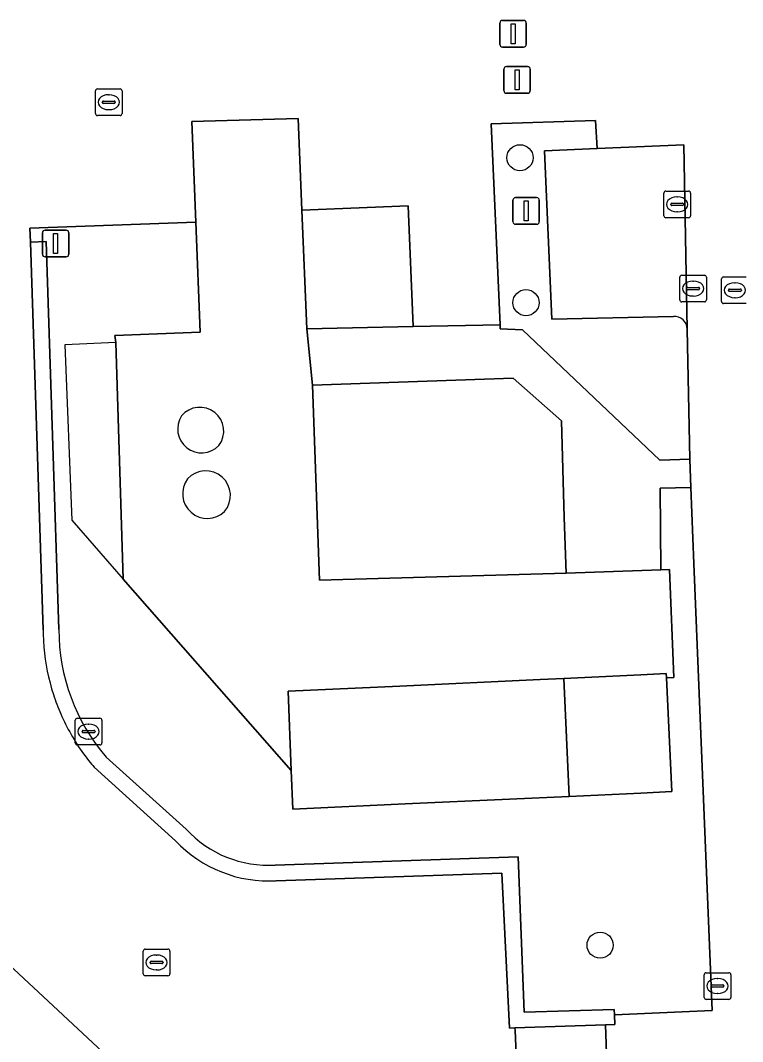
# Model space of a CAD drawing. Extents: x 160554 to 161248, y 385329 to 386506.
# Drawn here: x 160976.74 to 161003.81, y 386332.35 to 386370.65 of the extents above; entities that cross this region are included whole.
import ezdxf

# ---------------------------------------------------------------- set-up
doc = ezdxf.new("R2010")
doc.units = 0
for name, color, linetype in [('IMGEO_Afsluitpaal', 7, 'Continuous'), ('IMGEO_Boom', 7, 'Continuous'), ('IMGEO_Groenvoorziening', 7, 'Continuous'), ('IMGEO_Haag', 7, 'Continuous'), ('IMGEO_Hek', 7, 'Continuous'), ('IMGEO_Kolk', 7, 'Continuous'), ('IMGEO_Lichtmast', 7, 'Continuous'), ('IMGEO_Muur', 7, 'Continuous'), ('IMGEO_Opslagtank', 7, 'Continuous'), ('IMGEO_Pand', 7, 'Continuous'), ('IMGEO_Parkeervlak_open', 7, 'Continuous'), ('IMGEO_Rijbaan_lokaal_gesloten', 7, 'Continuous'), ('IMGEO_Rijbaan_lokaal_open', 7, 'Continuous'), ('IMGEO_Rioolput', 7, 'Continuous'), ('IMGEO_Voetpad_op_trap', 7, 'Continuous'), ('IMGEO_Voetpad_open', 7, 'Continuous')]:
    doc.layers.add(name, color=color, linetype=linetype)

msp = doc.modelspace()

# ---------------------------------------------------------------- linework, layer by layer
at = {"layer": 'IMGEO_Afsluitpaal'}
for p, q in [((160994.714, 386369.755), (160994.714, 386370.555)), ((160994.714, 386370.555), (160994.714, 386369.755)), ((160994.814, 386370.655), (160995.604, 386370.655)), ((160995.604, 386370.655), (160994.814, 386370.655)), ((160995.704, 386370.555), (160995.704, 386369.755)), ((160995.704, 386369.755), (160995.704, 386370.555)), ((160995.604, 386369.655), (160994.814, 386369.655)), ((160994.814, 386369.655), (160995.604, 386369.655)), ((160994.864, 386368.023), (160994.864, 386368.823)), ((160994.864, 386368.823), (160994.864, 386368.023)), ((160994.964, 386368.923), (160995.754, 386368.923)), ((160995.754, 386368.923), (160994.964, 386368.923)), ((160995.854, 386368.823), (160995.854, 386368.023)), ((160995.854, 386368.023), (160995.854, 386368.823)), ((160995.754, 386367.923), (160994.964, 386367.923)), ((160994.964, 386367.923), (160995.754, 386367.923))]:
    msp.add_line(p, q, dxfattribs=at)
for points in [[(160995.134, 386370.53), (160995.284, 386370.53), (160995.284, 386369.78), (160995.134, 386369.78), (160995.134, 386370.53)], [(160995.284, 386368.798), (160995.434, 386368.798), (160995.434, 386368.048), (160995.284, 386368.048), (160995.284, 386368.798)]]:
    msp.add_lwpolyline(points, dxfattribs=at)
for centre, start, end in [((160994.814, 386370.555), 90, 180), ((160994.814, 386370.555), 90, 180), ((160995.604, 386370.555), 0, 90), ((160995.604, 386370.555), 360, 90), ((160994.814, 386369.755), 180, 270), ((160994.814, 386369.755), 180, 270), ((160995.604, 386369.755), 270, 0), ((160995.604, 386369.755), 270, 0), ((160994.964, 386368.823), 90, 180), ((160994.964, 386368.823), 90, 180), ((160995.754, 386368.823), 0, 90), ((160995.754, 386368.823), 360, 90), ((160994.964, 386368.023), 180, 270), ((160994.964, 386368.023), 180, 270), ((160995.754, 386368.023), 270, 0), ((160995.754, 386368.023), 270, 0)]:
    msp.add_arc(centre, 0.1, start, end, dxfattribs=at)
at = {"layer": 'IMGEO_Boom'}
for centre in [(160995.469, 386365.505), (160995.694, 386360.068), (160998.472, 386335.969)]:
    msp.add_circle(centre, 0.489, dxfattribs=at)
at = {"layer": 'IMGEO_Groenvoorziening'}
for points in [[(161001.218, 386359.553), (160996.667, 386359.455), (160996.387, 386365.765), (160998.363, 386365.847), (160998.298, 386366.901), (160994.393, 386366.775), (160994.73, 386359.234), (160994.732, 386359.085), (160995.568, 386359.046), (161000.707, 386354.161), (161001.836, 386354.196), (161001.741, 386359.08)], [(160983.482, 386358.96), (160983.316, 386363.093), (160977.103, 386362.862), (160977.117, 386362.339), (160977.704, 386362.36), (160978.183, 386347.81)], [(160986.298, 386338.974), (160995.401, 386339.282), (160995.621, 386333.462), (160998.996, 386333.559), (160999.007, 386333.356), (161002.669, 386333.516), (161001.99, 386350.291), (161001.878, 386353.134), (161000.722, 386353.106), (161000.747, 386350.053), (161001.078, 386350.066), (161001.236, 386346.011), (161000.959, 386346), (161001.159, 386341.731), (161000, 386341.677), (160997.314, 386341.552), (160995.08, 386341.448), (160991.17, 386341.266), (160986.949, 386341.07), (160986.892, 386342.52), (160980.59, 386349.698), (160980.318, 386358.578), (160980.282, 386358.832), (160983.482, 386358.96)], [(160979.954, 386343.024), (160982.955, 386340.326)]]:
    msp.add_lwpolyline(points, dxfattribs=at)
msp.add_lwpolyline([(160991.274, 386363.701), (160987.292, 386363.539), (160987.474, 386359.081), (160991.465, 386359.177)], close=True, dxfattribs=at)
for centre, radius, start, end in [((161001.255, 386359.068), 0.486, 1.3822, 94.3656), ((160985.549, 386347.815), 7.366, 180.0394, 220.5733), ((160986.044, 386343.156), 4.19, 222.4898, 273.4707)]:
    msp.add_arc(centre, radius, start, end, dxfattribs=at)
at = {"layer": 'IMGEO_Haag'}
msp.add_lwpolyline([(161001.218, 386359.553), (160996.667, 386359.455), (160996.387, 386365.765), (160998.363, 386365.847), (160998.298, 386366.901), (160994.393, 386366.775), (160994.73, 386359.234), (160994.732, 386359.085), (160995.568, 386359.046), (161000.707, 386354.161), (161001.836, 386354.196), (161001.741, 386359.08)], dxfattribs=at)
msp.add_lwpolyline([(160991.465, 386359.177), (160991.274, 386363.701), (160987.292, 386363.539), (160987.474, 386359.081)], close=True, dxfattribs=at)
msp.add_arc((161001.255, 386359.068), 0.486, 1.3822, 94.3656, dxfattribs=at)
at = {"layer": 'IMGEO_Hek'}
msp.add_lwpolyline([(160980.318, 386358.578), (160978.406, 386358.483), (160978.671, 386351.909), (160980.59, 386349.698), (160986.892, 386342.52)], dxfattribs=at)
at = {"layer": 'IMGEO_Kolk'}
for p, q in [((160979.555, 386367.161), (160979.555, 386368.013)), ((160979.63, 386368.087), (160980.482, 386368.087)), ((160980.043, 386367.867), (160980.068, 386367.867)), ((160980.556, 386368.013), (160980.556, 386367.161)), ((160979.814, 386367.581), (160979.814, 386367.593)), ((160980.252, 386367.544), (160979.854, 386367.544)), ((160979.857, 386367.63), (160980.255, 386367.63)), ((160980.298, 386367.593), (160980.298, 386367.581)), ((160980.482, 386367.087), (160979.63, 386367.087)), ((160980.066, 386367.307), (160980.041, 386367.307)), ((161001.456, 386360.172), (161001.456, 386361.024)), ((161001.531, 386361.098), (161002.383, 386361.098)), ((161002.457, 386361.024), (161002.457, 386360.172)), ((161001.715, 386360.592), (161001.715, 386360.604)), ((161002.153, 386360.555), (161001.755, 386360.555)), ((161001.758, 386360.641), (161002.156, 386360.641)), ((161001.944, 386360.878), (161001.969, 386360.878)), ((161002.199, 386360.604), (161002.199, 386360.592)), ((161001.967, 386360.318), (161001.942, 386360.318)), ((161002.383, 386360.098), (161001.531, 386360.098)), ((160978.873, 386344.482), (160979.725, 386344.482)), ((160978.798, 386343.556), (160978.798, 386344.408)), ((160979.286, 386344.262), (160979.311, 386344.262)), ((160979.799, 386344.408), (160979.799, 386343.556)), ((160979.057, 386343.976), (160979.057, 386343.988)), ((160979.495, 386343.939), (160979.097, 386343.939)), ((160979.1, 386344.025), (160979.498, 386344.025)), ((160979.309, 386343.702), (160979.284, 386343.702)), ((160979.541, 386343.988), (160979.541, 386343.976)), ((160979.725, 386343.482), (160978.873, 386343.482)), ((161002.372, 386334.011), (161002.372, 386334.863)), ((161002.447, 386334.937), (161003.299, 386334.937)), ((161003.373, 386334.863), (161003.373, 386334.011)), ((161002.674, 386334.48), (161003.072, 386334.48)), ((161002.86, 386334.717), (161002.885, 386334.717)), ((161002.631, 386334.431), (161002.631, 386334.443)), ((161003.069, 386334.394), (161002.671, 386334.394)), ((161002.883, 386334.157), (161002.858, 386334.157)), ((161003.115, 386334.443), (161003.115, 386334.431)), ((161003.299, 386333.937), (161002.447, 386333.937))]:
    msp.add_line(p, q, dxfattribs=at)
for points in [[(160979.555, 386367.161), (160979.555, 386368.013)], [(160979.63, 386368.087), (160980.482, 386368.087)], [(160980.556, 386368.013), (160980.556, 386367.161)], [(160980.482, 386367.087), (160979.63, 386367.087)], [(161001.456, 386360.172), (161001.456, 386361.024)], [(161001.531, 386361.098), (161002.383, 386361.098)], [(161002.457, 386361.024), (161002.457, 386360.172)], [(161002.383, 386360.098), (161001.531, 386360.098)], [(160978.873, 386344.482), (160979.725, 386344.482)], [(160978.798, 386343.556), (160978.798, 386344.408)], [(160979.799, 386344.408), (160979.799, 386343.556)], [(160979.725, 386343.482), (160978.873, 386343.482)], [(161002.372, 386334.011), (161002.372, 386334.863)], [(161002.447, 386334.937), (161003.299, 386334.937)], [(161003.373, 386334.863), (161003.373, 386334.011)], [(161003.299, 386333.937), (161002.447, 386333.937)]]:
    msp.add_lwpolyline(points, dxfattribs=at)
for centre, radius, start, end in [((160979.632, 386368.011), 0.0765, 91.552, 178.448), ((160979.632, 386368.011), 0.0765, 91.552, 178.448), ((160980.48, 386368.011), 0.0765, 1.552, 88.448), ((160980.48, 386368.011), 0.0765, 1.552, 88.448), ((160979.854, 386367.59), 0.0403, 85.8775, 175.7526), ((160979.851, 386367.58), 0.0366, 178.938, 274.7102), ((160980.255, 386367.587), 0.043, 264.8664, 352.4533), ((160980.259, 386367.592), 0.0386, 1.7309, 96.639), ((160979.632, 386367.163), 0.0765, 181.552, 268.448), ((160979.632, 386367.163), 0.0765, 181.552, 268.448), ((160980.48, 386367.163), 0.0765, 271.552, 358.448), ((160980.48, 386367.163), 0.0765, 271.552, 358.448), ((161001.533, 386361.022), 0.0765, 91.552, 178.448), ((161001.533, 386361.022), 0.0765, 91.552, 178.448), ((161002.381, 386361.022), 0.0765, 1.552, 88.448), ((161002.381, 386361.022), 0.0765, 1.552, 88.448), ((161001.755, 386360.601), 0.0403, 85.8775, 175.7526), ((161001.752, 386360.591), 0.0366, 178.938, 274.7102), ((161002.156, 386360.598), 0.043, 264.8664, 352.4533), ((161002.16, 386360.603), 0.0386, 1.7309, 96.639), ((161001.533, 386360.174), 0.0765, 181.552, 268.448), ((161001.533, 386360.174), 0.0765, 181.552, 268.448), ((161002.381, 386360.174), 0.0765, 271.552, 358.448), ((161002.381, 386360.174), 0.0765, 271.552, 358.448), ((160978.875, 386344.406), 0.0765, 91.552, 178.448), ((160978.875, 386344.406), 0.0765, 91.552, 178.448), ((160979.723, 386344.406), 0.0765, 1.552, 88.448), ((160979.723, 386344.406), 0.0765, 1.552, 88.448), ((160979.097, 386343.985), 0.0403, 85.8775, 175.7526), ((160979.094, 386343.975), 0.0366, 178.938, 274.7102), ((160979.498, 386343.982), 0.043, 264.8664, 352.4533), ((160979.502, 386343.987), 0.0386, 1.7309, 96.639), ((160978.875, 386343.558), 0.0765, 181.552, 268.448), ((160978.875, 386343.558), 0.0765, 181.552, 268.448), ((160979.723, 386343.558), 0.0765, 271.552, 358.448), ((160979.723, 386343.558), 0.0765, 271.552, 358.448), ((161002.449, 386334.861), 0.0765, 91.552, 178.448), ((161002.449, 386334.861), 0.0765, 91.552, 178.448), ((161003.297, 386334.861), 0.0765, 1.552, 88.448), ((161003.297, 386334.861), 0.0765, 1.552, 88.448), ((161002.671, 386334.44), 0.0403, 85.8775, 175.7526), ((161003.076, 386334.442), 0.0386, 1.7309, 96.639), ((161002.668, 386334.43), 0.0366, 178.938, 274.7102), ((161003.072, 386334.437), 0.043, 264.8664, 352.4533), ((161002.449, 386334.013), 0.0765, 181.552, 268.448), ((161002.449, 386334.013), 0.0765, 181.552, 268.448), ((161003.297, 386334.013), 0.0765, 271.552, 358.448), ((161003.297, 386334.013), 0.0765, 271.552, 358.448)]:
    msp.add_arc(centre, radius, start, end, dxfattribs=at)
for centre, major_axis, ratio, start_param, end_param in [((160980.042, 386367.587), (-0.387, 0.002), 0.722429, 4.712389, 7.853982), ((160980.067, 386367.587), (-0.39, 0.002), 0.717154, 1.570796, 4.712389), ((161001.943, 386360.598), (-0.387, 0.002), 0.722429, 4.712389, 7.853982), ((161001.968, 386360.598), (-0.39, 0.002), 0.717154, 1.570796, 4.712389), ((160979.285, 386343.982), (-0.387, 0.002), 0.722429, 4.712389, 7.853982), ((160979.31, 386343.982), (-0.39, 0.002), 0.717154, 1.570796, 4.712389), ((161002.859, 386334.437), (-0.387, 0.002), 0.722429, 4.712389, 7.853982), ((161002.884, 386334.437), (-0.39, 0.002), 0.717154, 1.570796, 4.712389)]:
    msp.add_ellipse(centre, major_axis=major_axis, ratio=ratio, start_param=start_param, end_param=end_param, dxfattribs=at)
at = {"layer": 'IMGEO_Lichtmast'}
for p, q in [((160995.303, 386364.007), (160996.093, 386364.007)), ((160996.093, 386364.007), (160995.303, 386364.007)), ((160995.203, 386363.107), (160995.203, 386363.907)), ((160995.203, 386363.907), (160995.203, 386363.107)), ((160996.193, 386363.907), (160996.193, 386363.107)), ((160996.193, 386363.107), (160996.193, 386363.907)), ((160996.093, 386363.007), (160995.303, 386363.007)), ((160995.303, 386363.007), (160996.093, 386363.007)), ((160977.568, 386361.886), (160977.568, 386362.686)), ((160977.568, 386362.686), (160977.568, 386361.886)), ((160977.668, 386362.786), (160978.458, 386362.786)), ((160978.458, 386362.786), (160977.668, 386362.786)), ((160978.558, 386362.686), (160978.558, 386361.886)), ((160978.558, 386361.886), (160978.558, 386362.686)), ((160978.458, 386361.786), (160977.668, 386361.786)), ((160977.668, 386361.786), (160978.458, 386361.786))]:
    msp.add_line(p, q, dxfattribs=at)
for points in [[(160995.623, 386363.882), (160995.773, 386363.882), (160995.773, 386363.132), (160995.623, 386363.132), (160995.623, 386363.882)], [(160977.988, 386362.661), (160978.138, 386362.661), (160978.138, 386361.911), (160977.988, 386361.911), (160977.988, 386362.661)]]:
    msp.add_lwpolyline(points, dxfattribs=at)
for centre, start, end in [((160995.303, 386363.907), 90, 180), ((160995.303, 386363.907), 90, 180), ((160996.093, 386363.907), 0, 90), ((160996.093, 386363.907), 360, 90), ((160995.303, 386363.107), 180, 270), ((160995.303, 386363.107), 180, 270), ((160996.093, 386363.107), 270, 0), ((160996.093, 386363.107), 270, 0), ((160977.668, 386362.686), 90, 180), ((160977.668, 386362.686), 90, 180), ((160978.458, 386362.686), 0, 90), ((160978.458, 386362.686), 360, 90), ((160977.668, 386361.886), 180, 270), ((160977.668, 386361.886), 180, 270), ((160978.458, 386361.886), 270, 0), ((160978.458, 386361.886), 270, 0)]:
    msp.add_arc(centre, 0.1, start, end, dxfattribs=at)
at = {"layer": 'IMGEO_Muur'}
for points in [[(160978.183, 386347.81), (160977.704, 386362.36), (160977.117, 386362.339), (160977.596, 386347.791)], [(160982.955, 386340.326), (160979.954, 386343.024)], [(160979.508, 386342.642), (160982.562, 386339.889)], [(160995.401, 386339.282), (160986.298, 386338.974)], [(160986.335, 386338.388), (160994.786, 386338.674), (160995.074, 386332.859), (160995.281, 386332.866), (160998.677, 386332.981), (160999.026, 386332.993), (160999.007, 386333.356), (160998.996, 386333.559), (160995.621, 386333.462), (160995.401, 386339.282)]]:
    msp.add_lwpolyline(points, dxfattribs=at)
for centre, radius, start, end in [((160984.889, 386347.79), 7.293, 179.9958, 185.0223), ((160985.549, 386347.815), 7.366, 180.0394, 220.5733), ((160985.494, 386347.802), 7.896, 184.7203, 197.9367), ((160985.879, 386347.941), 8.306, 198.0289, 203.3773), ((160985.62, 386347.855), 8.034, 203.5489, 215.8997), ((160985.574, 386347.834), 7.984, 215.9732, 220.5627), ((160986.044, 386343.156), 4.19, 222.4898, 273.4707), ((160986.04, 386343.139), 4.76, 223.0592, 273.5529)]:
    msp.add_arc(centre, radius, start, end, dxfattribs=at)
at = {"layer": 'IMGEO_Opslagtank'}
for centre, radius, start, end in [((160983.471, 386355.251), 0.894, 322.9885, 140.4523), ((160983.536, 386355.334), 0.898, 147.142, 316.2989), ((160983.694, 386352.836), 0.923, 319.6057, 137.6894), ((160983.75, 386352.9), 0.925, 142.9636, 314.3315)]:
    msp.add_arc(centre, radius, start, end, dxfattribs=at)
at = {"layer": 'IMGEO_Pand'}
for points in [[(160997.198, 386349.924), (160997.119, 386352.011), (160997.026, 386355.631), (160995.216, 386357.237), (160987.687, 386356.975), (160987.956, 386349.662)], [(160997.107, 386345.977), (160996.226, 386345.936), (160990.963, 386345.689), (160986.777, 386345.493), (160986.892, 386342.52), (160986.949, 386341.07), (160991.17, 386341.266), (160995.08, 386341.448), (160997.314, 386341.552)], [(161000.959, 386346), (161000.952, 386346.157), (161000, 386346.112), (160997.107, 386345.977), (160997.314, 386341.552), (161000, 386341.677), (161001.159, 386341.731)], [(160985.237, 386326.924), (160979.628, 386332.148), (160973.902, 386337.48), (160969.06, 386341.989), (160968.867, 386342.169), (160962.188, 386334.984), (160958.953, 386331.502), (160958.941, 386331.49), (160958.765, 386331.301), (160956.531, 386328.898), (160956.294, 386328.642), (160952.1, 386324.13), (160951.583, 386323.574), (160951.07, 386323.022), (160949.256, 386321.071), (160948.833, 386320.616), (160970.348, 386300.588), (160990.282, 386321.981), (160990.404, 386322.112), (160989.914, 386322.568), (160989.852, 386322.626), (160989.212, 386323.222)]]:
    msp.add_lwpolyline(points, close=True, dxfattribs=at)
at = {"layer": 'IMGEO_Parkeervlak_open'}
for points in [[(161001.606, 386365.982), (160998.363, 386365.847), (160996.387, 386365.765), (160996.667, 386359.455), (161001.218, 386359.553)], [(161001.741, 386359.08), (161001.606, 386365.982)]]:
    msp.add_lwpolyline(points, dxfattribs=at)
msp.add_arc((161001.255, 386359.068), 0.486, 1.3822, 94.3656, dxfattribs=at)
at = {"layer": 'IMGEO_Rijbaan_lokaal_gesloten'}
msp.add_lwpolyline([(161001.078, 386350.066), (161000.747, 386350.053), (160997.198, 386349.924), (160987.956, 386349.662), (160987.687, 386356.975), (160987.474, 386359.081), (160987.292, 386363.539), (160987.157, 386366.971), (160983.171, 386366.868), (160983.316, 386363.093), (160983.482, 386358.96), (160980.282, 386358.832), (160980.318, 386358.578), (160980.59, 386349.698), (160986.892, 386342.52), (160986.777, 386345.493), (160990.963, 386345.689), (160996.226, 386345.936), (160997.107, 386345.977), (161000, 386346.112), (161000.952, 386346.157), (161000.959, 386346), (161001.236, 386346.011)], close=True, dxfattribs=at)
for centre, radius, start, end in [((160983.471, 386355.251), 0.894, 322.9885, 140.4523), ((160983.536, 386355.334), 0.898, 147.142, 316.2989), ((160983.694, 386352.836), 0.923, 319.6057, 137.6894), ((160983.75, 386352.9), 0.925, 142.9636, 314.3315)]:
    msp.add_arc(centre, radius, start, end, dxfattribs=at)
at = {"layer": 'IMGEO_Rijbaan_lokaal_open'}
for points in [[(160977.596, 386347.791), (160977.117, 386362.339), (160977.103, 386362.862), (160983.316, 386363.093), (160983.171, 386366.868), (160987.157, 386366.971), (160987.292, 386363.539), (160991.274, 386363.701), (160991.465, 386359.177), (160994.73, 386359.234), (160994.393, 386366.775), (160998.298, 386366.901), (160998.363, 386365.847), (161001.606, 386365.982), (161001.741, 386359.08), (161001.836, 386354.196), (161001.878, 386353.134), (161001.99, 386350.291), (161002.669, 386333.516), (160999.007, 386333.356), (160999.026, 386332.993), (160998.677, 386332.981), (160998.758, 386330.49)], [(160982.562, 386339.889), (160979.508, 386342.642)], [(160975.749, 386339.442), (160973.902, 386337.48), (160979.628, 386332.148), (160985.237, 386326.924), (160989.212, 386323.222), (160989.852, 386322.626), (160989.914, 386322.568), (160992.329, 386322.68), (160992.123, 386328.3), (160992.674, 386328.34), (160995.234, 386328.489), (160995.168, 386330.319), (160995.391, 386330.33), (160995.387, 386330.429), (160995.285, 386332.772), (160995.281, 386332.866), (160995.074, 386332.859), (160994.786, 386338.674), (160986.335, 386338.388)]]:
    msp.add_lwpolyline(points, dxfattribs=at)
for centre, radius, start, end in [((160984.889, 386347.79), 7.293, 179.9958, 185.0223), ((160985.494, 386347.802), 7.896, 184.7203, 197.9367), ((160985.879, 386347.941), 8.306, 198.0289, 203.3773), ((160985.62, 386347.855), 8.034, 203.5489, 215.8997), ((160985.574, 386347.834), 7.984, 215.9732, 220.5627), ((160986.04, 386343.139), 4.76, 223.0592, 273.5529)]:
    msp.add_arc(centre, radius, start, end, dxfattribs=at)
at = {"layer": 'IMGEO_Rioolput'}
for p, q in [((161000.862, 386363.328), (161000.862, 386364.18)), ((161000.937, 386364.254), (161001.789, 386364.254)), ((161001.35, 386364.034), (161001.375, 386364.034)), ((161001.863, 386364.18), (161001.863, 386363.328)), ((161001.121, 386363.748), (161001.121, 386363.76)), ((161001.559, 386363.711), (161001.161, 386363.711)), ((161001.164, 386363.797), (161001.562, 386363.797)), ((161001.605, 386363.76), (161001.605, 386363.748)), ((161001.789, 386363.254), (161000.937, 386363.254)), ((161001.373, 386363.474), (161001.348, 386363.474)), ((161003.024, 386360.109), (161003.024, 386360.961)), ((161003.099, 386361.035), (161003.951, 386361.035)), ((161003.283, 386360.529), (161003.283, 386360.541)), ((161003.326, 386360.578), (161003.724, 386360.578)), ((161003.512, 386360.815), (161003.537, 386360.815)), ((161003.767, 386360.541), (161003.767, 386360.529)), ((161003.721, 386360.492), (161003.323, 386360.492)), ((161003.535, 386360.255), (161003.51, 386360.255)), ((161003.951, 386360.035), (161003.099, 386360.035)), ((160981.347, 386334.895), (160981.347, 386335.747)), ((160981.422, 386335.821), (160982.274, 386335.821)), ((160982.348, 386335.747), (160982.348, 386334.895)), ((160981.606, 386335.315), (160981.606, 386335.327)), ((160982.044, 386335.278), (160981.646, 386335.278)), ((160981.649, 386335.364), (160982.047, 386335.364)), ((160981.835, 386335.601), (160981.86, 386335.601)), ((160982.09, 386335.327), (160982.09, 386335.315)), ((160981.858, 386335.041), (160981.833, 386335.041)), ((160982.274, 386334.821), (160981.422, 386334.821))]:
    msp.add_line(p, q, dxfattribs=at)
for points in [[(161000.862, 386363.328), (161000.862, 386364.18)], [(161000.937, 386364.254), (161001.789, 386364.254)], [(161001.863, 386364.18), (161001.863, 386363.328)], [(161001.789, 386363.254), (161000.937, 386363.254)], [(161003.024, 386360.109), (161003.024, 386360.961)], [(161003.099, 386361.035), (161003.951, 386361.035)], [(161003.951, 386360.035), (161003.099, 386360.035)], [(160981.347, 386334.895), (160981.347, 386335.747)], [(160981.422, 386335.821), (160982.274, 386335.821)], [(160982.348, 386335.747), (160982.348, 386334.895)], [(160982.274, 386334.821), (160981.422, 386334.821)]]:
    msp.add_lwpolyline(points, dxfattribs=at)
for centre, radius, start, end in [((161000.939, 386364.178), 0.0765, 91.552, 178.448), ((161000.939, 386364.178), 0.0765, 91.552, 178.448), ((161001.787, 386364.178), 0.0765, 1.552, 88.448), ((161001.787, 386364.178), 0.0765, 1.552, 88.448), ((161001.161, 386363.757), 0.0403, 85.8775, 175.7526), ((161001.158, 386363.747), 0.0366, 178.938, 274.7102), ((161001.562, 386363.754), 0.043, 264.8664, 352.4533), ((161001.566, 386363.759), 0.0386, 1.7309, 96.639), ((161000.939, 386363.33), 0.0765, 181.552, 268.448), ((161000.939, 386363.33), 0.0765, 181.552, 268.448), ((161001.787, 386363.33), 0.0765, 271.552, 358.448), ((161001.787, 386363.33), 0.0765, 271.552, 358.448), ((161003.101, 386360.959), 0.0765, 91.552, 178.448), ((161003.101, 386360.959), 0.0765, 91.552, 178.448), ((161003.323, 386360.538), 0.0403, 85.8775, 175.7526), ((161003.32, 386360.528), 0.0366, 178.938, 274.7102), ((161003.724, 386360.535), 0.043, 264.8664, 352.4533), ((161003.728, 386360.54), 0.0386, 1.7309, 96.639), ((161003.101, 386360.111), 0.0765, 181.552, 268.448), ((161003.101, 386360.111), 0.0765, 181.552, 268.448), ((160981.424, 386335.745), 0.0765, 91.552, 178.448), ((160981.424, 386335.745), 0.0765, 91.552, 178.448), ((160982.272, 386335.745), 0.0765, 1.552, 88.448), ((160982.272, 386335.745), 0.0765, 1.552, 88.448), ((160981.646, 386335.324), 0.0403, 85.8775, 175.7526), ((160981.643, 386335.314), 0.0366, 178.938, 274.7102), ((160982.047, 386335.321), 0.043, 264.8664, 352.4533), ((160982.051, 386335.326), 0.0386, 1.7309, 96.639), ((160981.424, 386334.897), 0.0765, 181.552, 268.448), ((160981.424, 386334.897), 0.0765, 181.552, 268.448), ((160982.272, 386334.897), 0.0765, 271.552, 358.448), ((160982.272, 386334.897), 0.0765, 271.552, 358.448)]:
    msp.add_arc(centre, radius, start, end, dxfattribs=at)
for centre, major_axis, ratio, start_param, end_param in [((161001.349, 386363.754), (-0.387, 0.002), 0.722429, 4.712389, 7.853982), ((161001.374, 386363.754), (-0.39, 0.002), 0.717154, 1.570796, 4.712389), ((161003.511, 386360.535), (-0.387, 0.002), 0.722429, 4.712389, 7.853982), ((161003.536, 386360.535), (-0.39, 0.002), 0.717154, 1.570796, 4.712389), ((160981.834, 386335.321), (-0.387, 0.002), 0.722429, 4.712389, 7.853982), ((160981.859, 386335.321), (-0.39, 0.002), 0.717154, 1.570796, 4.712389)]:
    msp.add_ellipse(centre, major_axis=major_axis, ratio=ratio, start_param=start_param, end_param=end_param, dxfattribs=at)
at = {"layer": 'IMGEO_Voetpad_op_trap'}
msp.add_lwpolyline([(160998.677, 386332.981), (160995.281, 386332.866), (160995.285, 386332.772), (160995.387, 386330.429), (160995.391, 386330.33), (160998.758, 386330.49)], close=True, dxfattribs=at)
at = {"layer": 'IMGEO_Voetpad_open'}
msp.add_lwpolyline([(161001.878, 386353.134), (161001.836, 386354.196), (161000.707, 386354.161), (160995.568, 386359.046), (160994.732, 386359.085), (160994.73, 386359.234), (160991.465, 386359.177), (160987.474, 386359.081), (160987.687, 386356.975), (160995.216, 386357.237), (160997.026, 386355.631), (160997.119, 386352.011), (160997.198, 386349.924), (161000.747, 386350.053), (161000.722, 386353.106)], close=True, dxfattribs=at)

doc.saveas('drawing.dxf')
